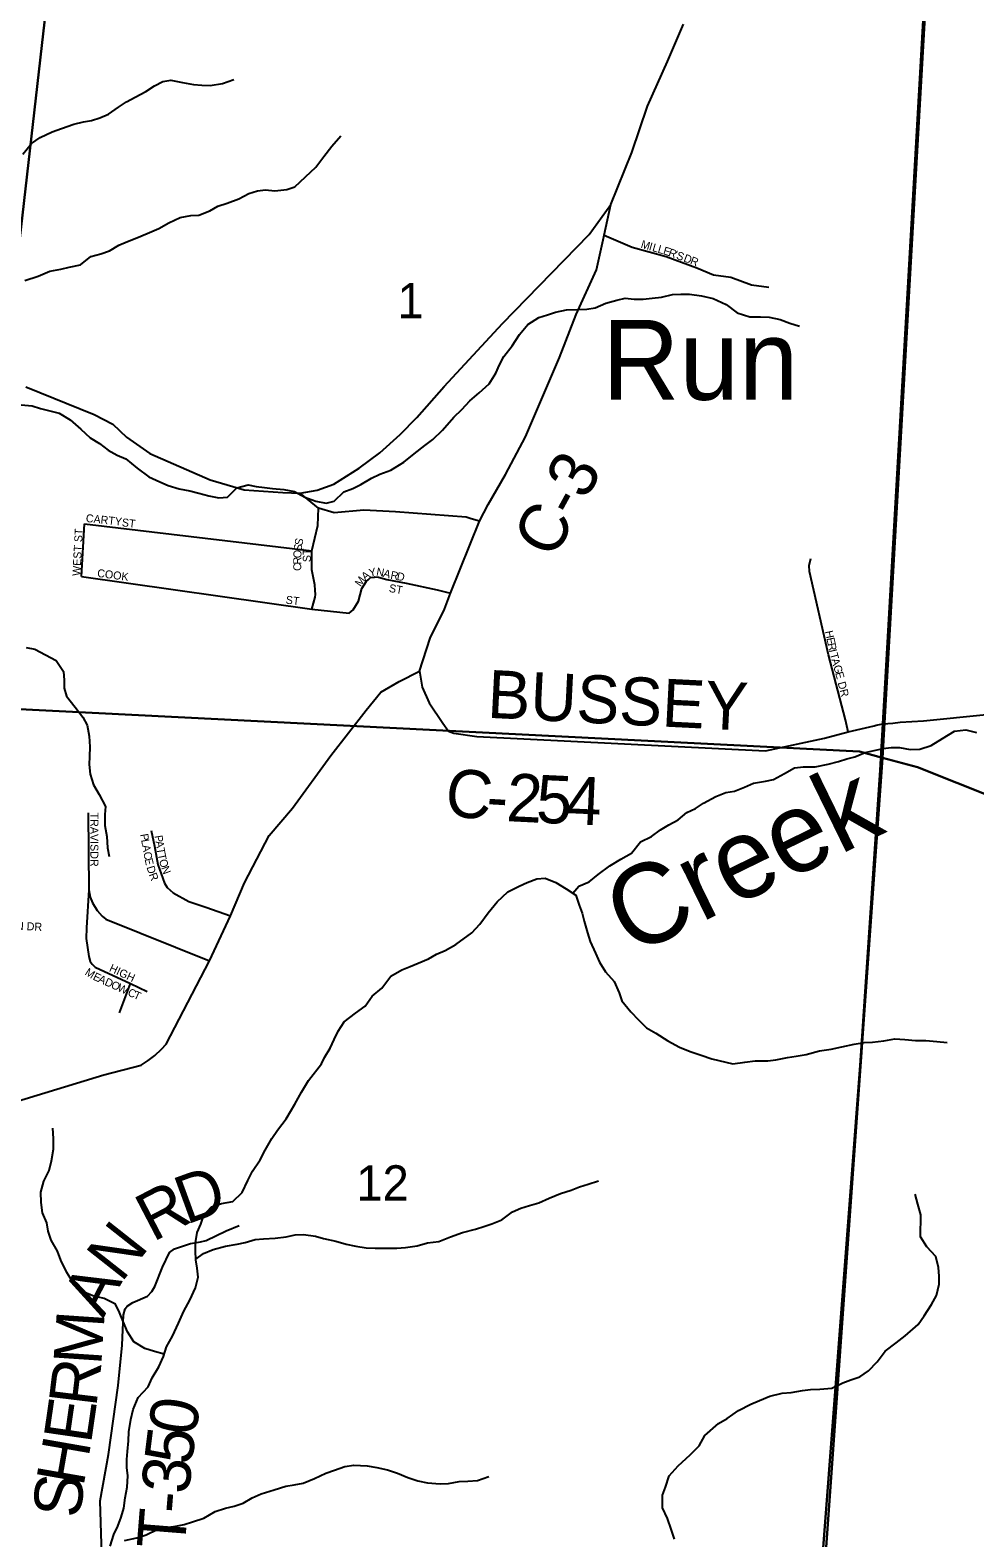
# Model space of a CAD drawing. Extents: x 1624196 to 2029251, y 146837 to 440034.
# Drawn here: x 1876705 to 1882613, y 270363 to 279793 of the extents above; entities that cross this region are included whole.
import ezdxf

# ---------------------------------------------------------------- set-up
doc = ezdxf.new("R2010")
doc.units = 0
for name, color, linetype in [('GM_X_County_Road', 7, 'Continuous'), ('GM_X_County_Road_Text', 7, 'Continuous'), ('GM_X_Minor_River', 7, 'Continuous'), ('GM_X_Minor_River_Text', 7, 'Continuous'), ('GM_X_Section', 7, 'Continuous'), ('GM_X_Section_Text', 7, 'Continuous'), ('GM_X_State_Route', 7, 'Continuous'), ('GM_X_Township', 7, 'Continuous'), ('GM_X_Township_Road', 7, 'Continuous'), ('GM_X_Township_Road_Text', 7, 'Continuous'), ('GM_X_Township_Subdivision', 7, 'Continuous'), ('GM_X_Township_Subdivision_Text', 7, 'Continuous')]:
    doc.layers.add(name, color=color, linetype=linetype)

msp = doc.modelspace()

# ---------------------------------------------------------------- linework, layer by layer
at = {"layer": 'GM_X_County_Road'}
for points in [[(1879514.5, 276720.8), (1879568.8, 276826.6), (1879677.3, 277013.5), (1879803.2, 277249.9), (1880016, 277745.3), (1880119.9, 278014.8), (1880246.9, 278294.3), (1880288.6, 278482), (1880294.6, 278509.6), (1880336.5, 278702.9)], [(1879464.3, 276736.4), (1879431.6, 276746.6), (1878989.9, 276779.4), (1878792.3, 276790.7), (1878607.1, 276772.9), (1878509.1, 276803.2), (1878393.4, 276897.6)], [(1876018.7, 272820.9), (1876133.6, 272909.4), (1876501.8, 273055.9), (1877165.2, 273259), (1877399.5, 273319.8), (1877442.5, 273348.2), (1877485.7, 273380), (1877526.6, 273418.7), (1877555.7, 273450.2), (1877826, 273971.1), (1877959.3, 274252.7), (1878046.6, 274458.9), (1878201, 274755.8), (1878345.7, 274926.4), (1878586.7, 275256.3), (1878807.2, 275540.3), (1878898.9, 275651.5), (1879012.2, 275718.2), (1879140.9, 275783.8), (1879206.8, 275991), (1879296.1, 276171.1), (1879334.2, 276270.8), (1879514.5, 276720.8), (1879464.3, 276736.4)], [(1879140.9, 275783.8), (1879157.2, 275683.1), (1879199.8, 275585), (1879286.1, 275457.4), (1879320.9, 275408.4), (1879355.8, 275396.8), (1879499.2, 275375.8), (1881303.7, 275284.6), (1881673.8, 275364.2), (1881821.2, 275405), (1881982.7, 275442.1), (1881996.8, 275445)], [(1881996.8, 275445), (1882038, 275453.5), (1882099.8, 275459.4)], [(1882099.8, 275459.4), (1882145.8, 275463.8), (1882292.4, 275474), (1882687, 275513)]]:
    msp.add_lwpolyline(points, dxfattribs=at)
at = {"layer": 'GM_X_Minor_River'}
for points in [[(1876660.5, 279017.3), (1876714.9, 279083.2), (1876767.1, 279121.1), (1876843.4, 279156.8), (1876901.6, 279176.6), (1876977.8, 279204.4), (1877040, 279220.1), (1877090.1, 279227.9), (1877142.2, 279243.7), (1877196.4, 279267.5), (1877258.7, 279311.4), (1877308.9, 279345.2), (1877363.1, 279373.1), (1877429.4, 279408.9), (1877483.6, 279444.7), (1877535.8, 279472.5), (1877585.9, 279480.3), (1877658, 279466), (1877726, 279453.7), (1877780.1, 279449.4), (1877830.2, 279447.2), (1877908.3, 279458.9), (1877978.6, 279484.6)], [(1876673, 278227.2), (1876755.2, 278253), (1876827.5, 278284.7), (1876897.7, 278298.4), (1876949.8, 278310.2), (1877020, 278324), (1877084.3, 278377.8), (1877146.5, 278393.6), (1877202.6, 278413.3), (1877260.9, 278447.2), (1877315.1, 278471), (1877373.2, 278494.8), (1877437.5, 278520.6), (1877509.7, 278552.3), (1877572, 278588.2), (1877644.2, 278621.9), (1877710.4, 278633.6), (1877760.5, 278635.4), (1877828.7, 278663.2), (1877878.9, 278691), (1877937.1, 278710.8), (1878011.3, 278738.6), (1878073.5, 278770.4), (1878127.7, 278788.2), (1878177.8, 278794), (1878235.9, 278787.7), (1878310, 278795.4), (1878360.2, 278813.2), (1878426.5, 278875.1), (1878492.9, 278935), (1878541.3, 279002.9), (1878591.6, 279066.9), (1878648, 279130.8)], [(1876649.5, 277449.4), (1876717.6, 277443.1), (1876769.6, 277426.8), (1876837.6, 277410.5), (1876887.7, 277398.2), (1876955.6, 277355.8), (1877021.4, 277297.3), (1877081.3, 277242.9), (1877139.2, 277206.6), (1877193.1, 277166.2), (1877249, 277133.9), (1877303, 277111.6), (1877374.9, 277053.1), (1877446.7, 276998.7), (1877516.7, 276968.3), (1877568.7, 276944), (1877636.7, 276923.7), (1877704.7, 276911.3), (1877760.8, 276897), (1877822.8, 276880.7), (1877884.8, 276868.4), (1877938.9, 276872.2), (1877997.3, 276930.1), (1878069.5, 276949.8), (1878119.5, 276939.6), (1878171.5, 276931.3), (1878221.6, 276927.1), (1878291.7, 276920.8), (1878357.7, 276906.4), (1878423.7, 276872.1), (1878491.7, 276847.7), (1878555.7, 276833.4), (1878605.8, 276847.2), (1878666.2, 276905.1), (1878722.4, 276926.9), (1878772.5, 276950.7), (1878840.8, 276990.5), (1878893, 277016.4), (1878961.2, 277040.1), (1879041.6, 277089.9), (1879105.9, 277143.8), (1879174.2, 277195.6), (1879224.5, 277231.5), (1879284.8, 277291.3), (1879355.3, 277373.2), (1879405.6, 277421.1), (1879455.9, 277475.1), (1879514.2, 277524.9), (1879576.6, 277580.8), (1879616.9, 277646.8), (1879641.2, 277698.8), (1879667.4, 277750.8), (1879719.8, 277818.8), (1879766.2, 277888.7), (1879818.6, 277952.7), (1879886.9, 277996.5), (1879941, 278012.3), (1879991.2, 278028.1), (1880059.3, 278043.8), (1880127.5, 278045.5), (1880187.6, 278047.3), (1880239.7, 278055.1), (1880305.9, 278084.9), (1880374.1, 278104.6), (1880426.2, 278116.4)], [(1880426.2, 278116.4), (1880482.3, 278110.1), (1880538.4, 278109.9), (1880594.5, 278115.7), (1880654.6, 278123.4), (1880722.8, 278139.2), (1880774.9, 278140.9), (1880828.9, 278140.7), (1880903, 278130.3), (1880977.1, 278114), (1881059, 278077.5), (1881126.9, 278025.1), (1881206.9, 278000.7), (1881273, 278000.4), (1881327.1, 277998.1), (1881395.1, 277983.8), (1881457.1, 277959.5), (1881517.1, 277941.2)], [(1876680.8, 275931.4), (1876734.9, 275921.1), (1876800.8, 275884.8), (1876868.8, 275850.4), (1876914.5, 275782), (1876918.3, 275727.8), (1876918.1, 275677.7), (1876931.9, 275627.5), (1876987.7, 275559.1), (1877035.5, 275496.7), (1877061.3, 275446.5), (1877075, 275376.3), (1877078.7, 275310.1), (1877076.4, 275249.9), (1877074.2, 275199.8), (1877079.9, 275139.6), (1877101.7, 275073.4), (1877137.5, 275013.1), (1877177.2, 274936.7), (1877173, 274886.6), (1877172.7, 274818.4), (1877184.4, 274750.2), (1877190.1, 274678), (1877199.8, 274623.8)], [(1880098.3, 274395.1), (1880137.5, 274438.5), (1880201.7, 274466.2), (1880258, 274512.1), (1880330.3, 274565.9), (1880398.6, 274607.8), (1880466.9, 274645.5), (1880523.3, 274715.5), (1880591.5, 274749.2), (1880647.8, 274791.1), (1880700, 274823), (1880758.3, 274854.8), (1880812.6, 274898.7), (1880866.8, 274924.5), (1880917, 274958.3), (1880993.3, 275000.1), (1881055.5, 275023.9), (1881109.6, 275033.7), (1881171.8, 275057.5), (1881230, 275083.3), (1881304.2, 275095), (1881354.3, 275106.8), (1881422.6, 275142.6), (1881484.8, 275178.4), (1881540.9, 275186.2), (1881615.1, 275185.8), (1881695.2, 275201.5), (1881761.4, 275219.3), (1881813.6, 275235.1), (1881863.7, 275248.9), (1881927.9, 275274.7), (1881984.1, 275286.5), (1882040.2, 275300.2), (1882090.3, 275306), (1882142.4, 275305.8), (1882208.4, 275293.5), (1882268.5, 275295.2), (1882340.7, 275318.9), (1882411, 275362.7), (1882485.4, 275408.5), (1882557.5, 275416.2), (1882623.5, 275399.9)], [(1878528.1, 273328.2), (1878546.3, 273366.7), (1878582.6, 273426.7), (1878606.9, 273480.7), (1878631.2, 273532.8), (1878669.5, 273590.8), (1878739.8, 273644.6), (1878800.1, 273688.4), (1878844.5, 273750.4), (1878904.8, 273800.2), (1878961.2, 273876.2), (1879029.5, 273916), (1879081.7, 273935.8), (1879131.8, 273957.6), (1879196.1, 273985.4), (1879246.2, 274013.3), (1879300.4, 274037.1), (1879366.7, 274074.9), (1879467.2, 274146.6), (1879517.5, 274200.6), (1879569.9, 274272.5), (1879626.3, 274340.5), (1879692.7, 274404.3), (1879762.9, 274438.1), (1879813.1, 274461.9), (1879873.3, 274485.7), (1879925.4, 274489.5), (1879993.4, 274461.1), (1880057.3, 274422.8), (1880117.2, 274382.4), (1880139, 274320.2), (1880156.8, 274270), (1880170.6, 274219.8), (1880190.3, 274147.5), (1880208.1, 274093.3), (1880241.8, 274021), (1880265.6, 273964.7), (1880303.4, 273902.4), (1880357.2, 273842), (1880388.9, 273771.7), (1880404.7, 273721.5), (1880462.5, 273653.1), (1880510.4, 273602.7), (1880560.2, 273552.4), (1880618.1, 273520.1), (1880694.1, 273471.6), (1880766, 273431.2), (1880832, 273404.8), (1880902, 273382.5), (1880968, 273360.1), (1881099.1, 273328.8), (1881174.2, 273339.2), (1881240.3, 273346.9), (1881318.5, 273346.5), (1881368.5, 273352.3), (1881440.7, 273368.1), (1881496.8, 273375.8), (1881559, 273385.6), (1881641.2, 273409.3), (1881715.4, 273419), (1881781.5, 273434.7), (1881857.7, 273450.4), (1881921.9, 273462.2), (1881974, 273463.9), (1882044.1, 273471.6), (1882112.3, 273483.4), (1882176.3, 273479.1), (1882242.4, 273474.8), (1882306.5, 273474.5), (1882374.6, 273468.1), (1882440.7, 273461.8)], [(1877206.7, 270311.1), (1877229.2, 270385), (1877253.6, 270436.9), (1877274.1, 270492.8), (1877290.5, 270548.7), (1877299, 270612.8), (1877311.5, 270680.7), (1877316.1, 270750.8), (1877310.5, 270802.9), (1877310.9, 270852.9), (1877313.3, 270903), (1877319.8, 270971), (1877322.2, 271027), (1877334.8, 271103), (1877349.3, 271167), (1877381.9, 271240.8), (1877444.4, 271308.4), (1877468.8, 271364.3), (1877509.3, 271432.1), (1877539.8, 271497.9), (1877558.3, 271557.8), (1877594.8, 271625.6), (1877633.4, 271705.4), (1877665.9, 271781.2), (1877704.4, 271849), (1877739, 271926.9), (1877755.5, 271992.8), (1877750, 272048.9), (1877742.4, 272103), (1877738.9, 272159.1), (1877739.3, 272209.2), (1877749.8, 272273.2), (1877772.2, 272325), (1877790.6, 272381), (1877839, 272432.7), (1877903.1, 272454.2), (1877973.1, 272467.7), (1878031.5, 272523.3), (1878066.1, 272599.1), (1878096.5, 272657), (1878143.1, 272726.7), (1878175.5, 272788.5), (1878216.1, 272860.3), (1878252.4, 272912.1), (1878307, 272983.7), (1878359.7, 273075.4), (1878402.2, 273151.2), (1878446.8, 273222.9), (1878528.1, 273328.2)], [(1877544.2, 271512.2), (1877482.1, 271528.4), (1877422.3, 271546.8), (1877354.6, 271589.4), (1877315.2, 271651.8), (1877287.7, 271716.1), (1877264.2, 271772.3), (1877238.6, 271824.6), (1877168.9, 271861.1), (1877097.1, 271877.7), (1877029.4, 271906.3), (1876965.9, 271972.8), (1876934.4, 272023.1), (1876897, 272099.5), (1876875.5, 272155.7), (1876836, 272224.1), (1876818.5, 272280.3), (1876808.9, 272334.4), (1876783.4, 272396.7), (1876773.9, 272460.8), (1876772.4, 272524.9), (1876791, 272594.9), (1876823.5, 272660.7), (1876839.9, 272720.6), (1876852.5, 272794.6), (1876851, 272860.7), (1876847.5, 272924.8)], [(1877742.2, 272106.7), (1877788.7, 272140.7), (1877850.8, 272166.3), (1877927, 272187.7), (1878001, 272199.2), (1878051, 272210.8), (1878113.1, 272228.3), (1878165.2, 272234), (1878237.1, 272237.4), (1878307.1, 272244.9), (1878363.2, 272258.5), (1878415.2, 272260.1), (1878489, 272249.5), (1878540.9, 272235.1), (1878616.7, 272218.5), (1878682.5, 272200), (1878742.4, 272187.5), (1878806.3, 272177), (1878862.2, 272174.6), (1878924.1, 272174.1), (1878998.1, 272175.6), (1879052.1, 272179.2), (1879126.1, 272188.6), (1879190.2, 272208.1), (1879262.2, 272217.6), (1879334.4, 272245.1), (1879408.6, 272272.6), (1879490.7, 272294), (1879542.8, 272309.6), (1879592.9, 272327.2), (1879655, 272352.8), (1879721.4, 272402.3), (1879773.5, 272426), (1879827.6, 272441.6), (1879885.7, 272459.2), (1879951.9, 272488.7), (1880022.1, 272516.2), (1880088.2, 272537.7), (1880140.3, 272559.4), (1880194.4, 272575), (1880260.5, 272596.5)], [(1880715, 270418.6), (1880691.6, 270484.8), (1880660.1, 270551.2), (1880660.7, 270629.2), (1880679.1, 270681.2), (1880701.7, 270751.1), (1880758.1, 270812.7), (1880832.6, 270882.2), (1880889, 270937.9), (1880925.5, 271003.7), (1881010, 271079.1), (1881064.2, 271110.7), (1881134.6, 271160.2), (1881212.8, 271199.7), (1881267, 271221.3), (1881331.1, 271248.8), (1881409.2, 271268.3), (1881465.2, 271271.8), (1881535.3, 271285.3), (1881585.3, 271291), (1881643.3, 271292.5), (1881719.3, 271299.9), (1881787.5, 271333.5), (1881837.6, 271351.1), (1881893.7, 271370.7), (1881947.9, 271408.3), (1882002.3, 271464), (1882052.8, 271531.6), (1882121.2, 271583.2), (1882177.5, 271626.8), (1882258, 271698.2), (1882296.4, 271752), (1882342.9, 271823.7), (1882373.4, 271879.6), (1882389.9, 271949.5), (1882390.3, 271999.6), (1882386.7, 272053.7), (1882369.3, 272123.9), (1882313.8, 272182.4), (1882274.3, 272246.7), (1882275.4, 272382.9), (1882256, 272451.1), (1882240.5, 272513.3)], [(1877294.9, 270346.5), (1877373, 270363.9), (1877431.1, 270381.5), (1877503.3, 270417), (1877553.4, 270428.6), (1877617.4, 270436.1), (1877669.4, 270447.7), (1877721.5, 270463.4), (1877791.6, 270486.8), (1877861.9, 270528.4), (1877928, 270549.9), (1877982.1, 270561.5), (1878038.2, 270581.1), (1878094.4, 270612.7), (1878150.6, 270638.3), (1878230.7, 270663.7), (1878304.9, 270687.2), (1878356.9, 270694.8), (1878412.9, 270704.4), (1878483.1, 270733.9), (1878555.3, 270767.4), (1878609.4, 270787), (1878673.6, 270808.5), (1878729.6, 270818.1), (1878813.5, 270813.5), (1878873.4, 270803), (1878941.2, 270788.5), (1879003, 270768), (1879066.7, 270741.5), (1879130.5, 270718.9), (1879190.4, 270706.5), (1879270.3, 270701.9), (1879322.3, 270703.5), (1879388.3, 270715), (1879442.3, 270718.6), (1879502.3, 270722.1), (1879574.4, 270747.6)], [(1880734.5, 270354.4), (1880715, 270418.6)]]:
    msp.add_lwpolyline(points, dxfattribs=at)
at = {"layer": 'GM_X_Section'}
for points in [[(1872946.7, 281242), (1876934.4, 281070.2), (1876305.4, 275561.9), (1872577.6, 275738.7)], [(1876934.4, 281070.2), (1882345.6, 280681.5), (1882034.8, 275242.1), (1881890.9, 275280.6), (1876305.4, 275561.9)], [(1882345.6, 280681.5), (1886621, 280376.8), (1886735, 280370.4), (1885301.2, 277567.1), (1885143.5, 274775.3), (1882746, 274987.6), (1882254.6, 275183.3), (1882034.8, 275242.1)], [(1876305.4, 275561.9), (1881890.9, 275280.6), (1882034.8, 275242.1), (1881638.6, 269690.2), (1875663.4, 270106.6)], [(1882034.8, 275242.1), (1882254.6, 275183.3), (1882746, 274987.6), (1885143.5, 274775.3), (1884914.1, 269461.1), (1881638.6, 269690.2)]]:
    msp.add_lwpolyline(points, close=True, dxfattribs=at)
at = {"layer": 'GM_X_State_Route'}
msp.add_lwpolyline([(1876679, 277561.4), (1877104.8, 277388.7), (1877221.5, 277328.6), (1877308.6, 277246.9), (1877453.6, 277144), (1877830.7, 276980.4), (1878044.2, 276917.2), (1878286.5, 276901.2), (1878393.4, 276897.6), (1878500.2, 276915.4), (1878605.3, 276952.5), (1878764, 277054), (1878892.7, 277148.4), (1879018.6, 277262.9), (1879122.8, 277370), (1879294.3, 277563.1), (1879660.2, 277957.1), (1879888.8, 278193.6), (1880200.8, 278515.4), (1880336.5, 278702.9), (1880468, 279027.6), (1880565.6, 279316.4), (1880690.2, 279595.6), (1880791, 279829.4)], dxfattribs=at)
at = {"layer": 'GM_X_Township'}
for points in [[(1866253.5, 281574.5), (1870622.5, 281312.7), (1872928.4, 281208.5), (1876906.4, 281044.1), (1877158.5, 281024.9), (1878805.2, 280949.6), (1879116.5, 280936), (1880353.4, 280852.8), (1880885, 280762.9), (1881834.4, 280692.1), (1882093.7, 280684), (1882336.6, 280672), (1882333.7, 280620.4), (1882038, 275453.5), (1882022.1, 275164.6), (1881896.5, 273316.7), (1881615.7, 269675.9)], [(1881615.7, 269675.9), (1881896.5, 273316.7), (1882022.1, 275164.6), (1882038, 275453.5), (1882333.7, 280620.4), (1882336.6, 280672), (1882915.7, 280613.6)]]:
    msp.add_lwpolyline(points, dxfattribs=at)
at = {"layer": 'GM_X_Township_Road'}
for points in [[(1877770.1, 272215.2), (1877806.4, 272222.3), (1877931.1, 272283), (1878013.1, 272315.8)], [(1877112.2, 270121.5), (1877156.5, 270188.9), (1877143, 270594.9), (1877195.8, 270883.6), (1877256.4, 271315.3), (1877281.1, 271569.2), (1877289.1, 271757.3), (1877300.6, 271795.8), (1877313, 271812.4), (1877348, 271834.7), (1877438.4, 271873.8), (1877466.2, 271903.4), (1877485.1, 271935.4), (1877532.4, 272057), (1877577.9, 272147.7), (1877607.7, 272170.3), (1877708.1, 272203.3), (1877770.1, 272215.2)]]:
    msp.add_lwpolyline(points, dxfattribs=at)
at = {"layer": 'GM_X_Township_Subdivision'}
for points in [[(1880294.6, 278509.6), (1880470.7, 278435.7), (1880683.4, 278376.9), (1880875, 278305.5), (1880977.8, 278262.5), (1881087.9, 278247), (1881215.7, 278199.2), (1881324.8, 278186.1)], [(1878467.5, 276170.9), (1878487.5, 276246.5), (1878489.3, 276263.9), (1878488.2, 276289.4), (1878486.5, 276322.8), (1878467.7, 276417.3), (1878467.5, 276536), (1878503.8, 276694.5), (1878509.1, 276803.2)], [(1877026.4, 276375.2), (1877044.4, 276704.3)], [(1877044.4, 276704.3), (1878467.5, 276536)], [(1881821.2, 275405), (1881803.6, 275478.6), (1881698.6, 275886.2), (1881579.1, 276407.2), (1881576.6, 276444.6), (1881587.6, 276488.7)], [(1877026.4, 276375.2), (1878467.5, 276170.9)], [(1878467.5, 276170.9), (1878701, 276146.1), (1878726.4, 276167.6), (1878757.9, 276222.3), (1878779.4, 276301.5), (1878808.7, 276346.2), (1878818.4, 276354.5)], [(1878818.4, 276354.5), (1878834.8, 276368.5), (1878858.7, 276371.6), (1878861.8, 276373.1), (1878884.9, 276371.6), (1878936.4, 276357.7), (1879057.2, 276333.1), (1879251.1, 276292.3), (1879334.2, 276270.8)], [(1877069.3, 274896.8), (1877071.4, 274417.1), (1877080.4, 274371.1), (1877094.8, 274334.9), (1877124.3, 274287.1), (1877155.1, 274251.8), (1877178.9, 274232.6), (1877826, 273971.1)], [(1877463.1, 274787.4), (1877483.9, 274688.8), (1877504.4, 274574.2), (1877545, 274457.3), (1877563, 274430.4), (1877600.4, 274396.4), (1877698, 274343), (1877803.8, 274307.6), (1877959.3, 274252.7)], [(1877071.4, 274417.1), (1877057.8, 274178.8), (1877056.1, 274112.1), (1877071.5, 273998.1), (1877081.1, 273968.8), (1877092.5, 273950.7), (1877112.7, 273933.4), (1877332.6, 273830.1), (1877437.7, 273780.7)], [(1877263.4, 273646.6), (1877332.6, 273830.1)]]:
    msp.add_lwpolyline(points, dxfattribs=at)

# ---------------------------------------------------------------- texts
at = {"layer": 'GM_X_County_Road_Text'}
for s, rotation, p in [('C-3', 61.38898, (1879976.7, 276475.6)), ('BUSSEY', 357.1378, (1879560.2, 275492.4)), ('C', 353.36392, (1879290.1, 274883.7)), ('2', 357.13968, (1879679.4, 274846)), ('5', 357.41283, (1879865.5, 274836.7)), ('4', 357.4766, (1880050.5, 274828.4)), ('-', 356.56344, (1879553.1, 274853.6))]:
    msp.add_text(s, height=300, rotation=rotation, dxfattribs=at).set_placement(p)
at = {"layer": 'GM_X_Minor_River_Text'}
for s, height, rotation, p in [('Run', 499.99, 0.01154, (1880283.4, 277480.6)), ('Creek', 500.03, 26.01038, (1880464.9, 273997.7))]:
    msp.add_text(s, height=height, rotation=rotation, dxfattribs=at).set_placement(p)
at = {"layer": 'GM_X_Section_Text'}
for s, p in [('1', (1879002.1, 277990.5)), ('12', (1878744.7, 272472.4))]:
    msp.add_text(s, height=221, rotation=0.00001, dxfattribs=at).set_placement(p)
at = {"layer": 'GM_X_Township_Road_Text'}
for s, rotation, p in [('D', 20.10495, (1877681.7, 272320.8)), ('R', 27.50068, (1877472.6, 272211.1)), ('N', 51.72932, (1877275.2, 271954.4)), ('A', 62.90059, (1877163.3, 271732.3)), ('M', 86.14367, (1877149.9, 271438.3)), ('R', 83.09655, (1877118.7, 271176.3)), ('E', 81.74448, (1877085.4, 270946.6)), ('0', 81.02277, (1877738, 270994.2)), ('5', 82.93081, (1877715.6, 270813.4)), ('H', 80.07114, (1877038.4, 270677.1)), ('3', 84.73135, (1877698.9, 270631.9)), ('S', 84.68985, (1877020.5, 270481.9)), ('-', 85.27979, (1877688.8, 270509.9)), ('T', 85.44811, (1877671, 270286.4))]:
    msp.add_text(s, height=300, rotation=rotation, dxfattribs=at).set_placement(p)
at = {"layer": 'GM_X_Township_Subdivision_Text'}
for s, rotation, p in [('M', 343.82067, (1880520.6, 278432.7)), ('I', 343.82769, (1880571.3, 278417.9)), ('L', 343.8163, (1880592.4, 278411.8)), ('L', 343.84024, (1880626.2, 278402)), ('E', 342.64924, (1880659.8, 278392.3)), ('R', 340.16319, (1880692.8, 278382)), ("'", 339.606, (1880729.9, 278368.6)), ('S', 339.59101, (1880742.3, 278364)), ('D', 339.59193, (1880787.7, 278347.1)), ('R', 339.58324, (1880828.9, 278331.7)), ('CARTY', 353.92637, (1877051.7, 276717)), ('WEST ST', 86.98882, (1877019.4, 276378.1)), ('ST', 352.87162, (1877276.3, 276690.5)), ('S', 82.97759, (1878402.6, 276532.3)), ('S', 78.29598, (1878406.7, 276566.2)), ('O', 87.65919, (1878400.9, 276489.4)), ('R', 90, (1878400.9, 276450.3)), ('ST', 90, (1878460.5, 276465.6)), ('COOK', 352.50504, (1877122.4, 276373.7)), ('C', 90, (1878400.9, 276410.7)), ('M', 54.19762, (1878772.1, 276308.1)), ('A', 38.47888, (1878800.5, 276348.3)), ('Y', 12.53592, (1878829.6, 276373.1)), ('N', 349.85842, (1878867.4, 276382.5)), ('A', 344.43143, (1878909.4, 276375.1)), ('R', 348.83222, (1878955.9, 276362.3)), ('D', 349.38032, (1878995.3, 276354.5)), ('ST', 349.3787, (1878946.2, 276280.3)), ('ST', 352.87835, (1878301.5, 276206.5)), ('H', 282.02149, (1881675.5, 276032)), ('E', 282.00125, (1881684.7, 275988.9)), ('R', 282.02487, (1881692, 275954.5)), ('I', 282.68696, (1881700.4, 275915.1)), ('T', 284.785, (1881705.7, 275891.7)), ('A', 285.90651, (1881715, 275856.6)), ('G', 285.9599, (1881727.1, 275814.3)), ('E', 285.94165, (1881739.2, 275772)), ('DR', 284.74725, (1881754.6, 275711.2)), ('TRAVIS', 270, (1877082.2, 274899.2)), ('P', 279.88454, (1877393.3, 274762.9)), ('L', 279.85762, (1877399.3, 274728.2)), ('A', 279.88432, (1877405.3, 274693.5)), ('P', 279.68867, (1877482.8, 274753.1)), ('A', 279.68867, (1877488.7, 274718.4)), ('T', 279.68867, (1877496.1, 274675)), ('DR', 270, (1877082.1, 274657.2)), ('C', 280.48768, (1877413, 274649.6)), ('E', 282.49065, (1877420.6, 274608.8)), ('T', 281.80386, (1877502.4, 274638.3)), ('O', 286.03424, (1877510.6, 274600)), ('D', 286.97448, (1877432.7, 274557.5)), ('R', 291.10355, (1877446.8, 274511.8)), ('N', 290.26463, (1877524, 274553.8)), ('RIK LAN DR', 357.10158, (1876404.4, 274178)), ('M', 327.51973, (1877043.6, 273888.2)), ('HIGH', 334.88447, (1877195.5, 273908.9)), ('E', 334.36567, (1877093.9, 273856.7)), ('A', 335.41859, (1877126.5, 273841)), ('D', 335.65805, (1877166.8, 273822.6)), ('O', 335.65805, (1877206.8, 273804.5)), ('W', 335.68016, (1877246.9, 273786.3)), ('C', 335.67096, (1877311.1, 273757.3)), ('T', 335.67136, (1877347.2, 273741))]:
    msp.add_text(s, height=50, rotation=rotation, dxfattribs=at).set_placement(p)

doc.saveas('drawing.dxf')
